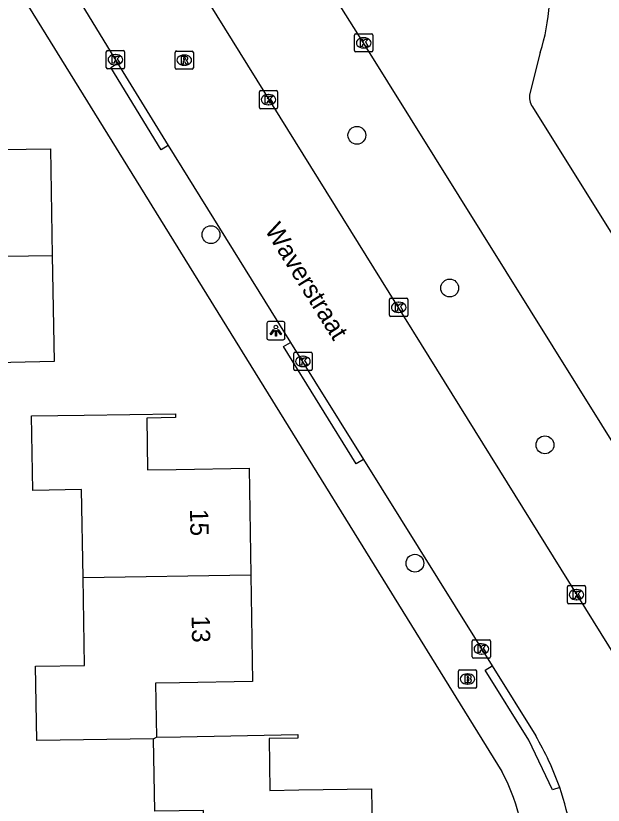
# Model space of a CAD drawing. Extents: x 157321 to 158827, y 386650 to 388532.
# Drawn here: x 158110.91 to 158143.11, y 388044.93 to 388088.22 of the extents above; entities that cross this region are included whole.
import ezdxf

# ---------------------------------------------------------------- set-up
doc = ezdxf.new("R2010")
doc.units = 0
for name, color, linetype in [('IMGEO_Boom', 7, 'Continuous'), ('IMGEO_Brandkraan', 7, 'Continuous'), ('IMGEO_Kolk', 7, 'Continuous'), ('IMGEO_Lichtpunt', 7, 'Continuous'), ('IMGEO_Openbare_ruimte_label', 7, 'Continuous'), ('IMGEO_Pand', 7, 'Continuous'), ('IMGEO_Pand_nummerreeks', 7, 'Continuous'), ('IMGEO_Rijbaan_lokaal_open', 7, 'Continuous'), ('IMGEO_Rioolput', 7, 'Continuous'), ('IMGEO_Voetpad_open', 7, 'Continuous')]:
    doc.layers.add(name, color=color, linetype=linetype)

msp = doc.modelspace()

# ---------------------------------------------------------------- linework, layer by layer
at = {"layer": 'IMGEO_Boom'}
for centre in [(158129.611, 388081.667), (158121.612, 388076.22), (158134.696, 388073.293), (158139.919, 388064.693), (158132.791, 388058.204)]:
    msp.add_circle(centre, 0.489, dxfattribs=at)
at = {"layer": 'IMGEO_Brandkraan'}
for p, q in [((158135.174, 388051.431), (158135.174, 388052.283)), ((158135.249, 388052.357), (158136.101, 388052.357)), ((158136.175, 388052.283), (158136.175, 388051.431)), ((158135.662, 388052.137), (158135.687, 388052.137)), ((158135.685, 388051.577), (158135.66, 388051.577)), ((158136.101, 388051.357), (158135.249, 388051.357))]:
    msp.add_line(p, q, dxfattribs=at)
for points in [[(158135.174, 388051.431), (158135.174, 388052.283)], [(158135.249, 388052.357), (158136.101, 388052.357)], [(158136.175, 388052.283), (158136.175, 388051.431)], [(158135.522, 388052.057), (158135.522, 388051.657), (158135.735, 388051.657)], [(158135.753, 388052.057), (158135.522, 388052.057)], [(158135.701, 388051.976), (158135.647, 388051.976), (158135.647, 388051.9)], [(158135.647, 388051.9), (158135.7, 388051.9)], [(158135.709, 388051.824), (158135.647, 388051.824), (158135.647, 388051.743)], [(158135.647, 388051.743), (158135.709, 388051.743)], [(158136.101, 388051.357), (158135.249, 388051.357)]]:
    msp.add_lwpolyline(points, dxfattribs=at)
for centre, radius, start, end in [((158135.251, 388052.281), 0.0765, 91.552, 178.448), ((158135.251, 388052.281), 0.0765, 91.552, 178.448), ((158136.099, 388052.281), 0.0765, 1.552, 88.448), ((158136.099, 388052.281), 0.0765, 1.552, 88.448), ((158135.702, 388051.938), 0.0379, 267.8285, 90.9355), ((158135.71, 388051.783), 0.0404, 269.8759, 90.5077), ((158135.757, 388051.912), 0.145, 59.4692, 91.5367), ((158135.782, 388051.959), 0.0922, 285.5137, 58.1501), ((158135.787, 388051.767), 0.105, 301.3115, 78.989), ((158135.251, 388051.433), 0.0765, 181.552, 268.448), ((158135.251, 388051.433), 0.0765, 181.552, 268.448), ((158135.741, 388051.908), 0.251, 268.6676, 293.5347), ((158136.099, 388051.433), 0.0765, 271.552, 358.448), ((158136.099, 388051.433), 0.0765, 271.552, 358.448)]:
    msp.add_arc(centre, radius, start, end, dxfattribs=at)
for centre, major_axis, ratio, start_param, end_param in [((158135.661, 388051.857), (-0.387, 0.002), 0.722429, 4.712389, 7.853982), ((158135.686, 388051.857), (-0.39, 0.002), 0.717154, 1.570796, 4.712389)]:
    msp.add_ellipse(centre, major_axis=major_axis, ratio=ratio, start_param=start_param, end_param=end_param, dxfattribs=at)
at = {"layer": 'IMGEO_Kolk'}
for p, q in [((158129.482, 388086.311), (158129.482, 388087.163)), ((158129.557, 388087.237), (158130.409, 388087.237)), ((158129.97, 388087.017), (158129.995, 388087.017)), ((158130.483, 388087.163), (158130.483, 388086.311)), ((158129.993, 388086.457), (158129.968, 388086.457)), ((158115.872, 388085.39), (158115.872, 388086.242)), ((158115.947, 388086.316), (158116.799, 388086.316)), ((158116.36, 388086.096), (158116.385, 388086.096)), ((158116.873, 388086.242), (158116.873, 388085.39)), ((158130.409, 388086.237), (158129.557, 388086.237)), ((158116.799, 388085.316), (158115.947, 388085.316)), ((158116.383, 388085.536), (158116.358, 388085.536)), ((158124.266, 388083.196), (158124.266, 388084.048)), ((158124.341, 388084.122), (158125.193, 388084.122)), ((158124.754, 388083.902), (158124.779, 388083.902)), ((158125.267, 388084.048), (158125.267, 388083.196)), ((158125.193, 388083.122), (158124.341, 388083.122)), ((158124.777, 388083.342), (158124.752, 388083.342)), ((158131.401, 388071.807), (158131.401, 388072.659)), ((158131.476, 388072.733), (158132.328, 388072.733)), ((158132.402, 388072.659), (158132.402, 388071.807)), ((158131.889, 388072.513), (158131.914, 388072.513)), ((158132.328, 388071.733), (158131.476, 388071.733)), ((158131.912, 388071.953), (158131.887, 388071.953)), ((158126.153, 388068.843), (158126.153, 388069.695)), ((158126.228, 388069.769), (158127.08, 388069.769)), ((158127.154, 388069.695), (158127.154, 388068.843)), ((158126.641, 388069.549), (158126.666, 388069.549)), ((158127.08, 388068.769), (158126.228, 388068.769)), ((158126.664, 388068.989), (158126.639, 388068.989)), ((158141.147, 388056.051), (158141.147, 388056.903)), ((158141.222, 388056.977), (158142.074, 388056.977)), ((158141.635, 388056.757), (158141.66, 388056.757)), ((158142.148, 388056.903), (158142.148, 388056.051)), ((158141.658, 388056.197), (158141.633, 388056.197)), ((158142.074, 388055.977), (158141.222, 388055.977)), ((158136.006, 388054.005), (158136.858, 388054.005)), ((158135.931, 388053.079), (158135.931, 388053.931)), ((158136.419, 388053.785), (158136.444, 388053.785)), ((158136.932, 388053.931), (158136.932, 388053.079)), ((158136.442, 388053.225), (158136.417, 388053.225)), ((158136.858, 388053.005), (158136.006, 388053.005))]:
    msp.add_line(p, q, dxfattribs=at)
for points in [[(158129.482, 388086.311), (158129.482, 388087.163)], [(158129.557, 388087.237), (158130.409, 388087.237)], [(158129.803, 388086.937), (158129.926, 388086.937), (158129.926, 388086.786), (158130.056, 388086.937), (158130.22, 388086.937), (158130.074, 388086.786), (158130.227, 388086.537), (158130.075, 388086.537), (158129.99, 388086.701), (158129.926, 388086.634), (158129.926, 388086.537), (158129.803, 388086.537), (158129.803, 388086.937)], [(158130.483, 388087.163), (158130.483, 388086.311)], [(158115.872, 388085.39), (158115.872, 388086.242)], [(158115.947, 388086.316), (158116.799, 388086.316)], [(158116.193, 388086.016), (158116.316, 388086.016), (158116.316, 388085.865), (158116.446, 388086.016), (158116.61, 388086.016), (158116.464, 388085.865), (158116.617, 388085.616), (158116.465, 388085.616), (158116.38, 388085.78), (158116.316, 388085.713), (158116.316, 388085.616), (158116.193, 388085.616), (158116.193, 388086.016)], [(158116.873, 388086.242), (158116.873, 388085.39)], [(158130.409, 388086.237), (158129.557, 388086.237)], [(158116.799, 388085.316), (158115.947, 388085.316)], [(158124.266, 388083.196), (158124.266, 388084.048)], [(158124.341, 388084.122), (158125.193, 388084.122)], [(158125.267, 388084.048), (158125.267, 388083.196)], [(158124.587, 388083.822), (158124.71, 388083.822), (158124.71, 388083.671), (158124.84, 388083.822), (158125.004, 388083.822), (158124.858, 388083.671), (158125.011, 388083.422), (158124.859, 388083.422), (158124.774, 388083.586), (158124.71, 388083.519), (158124.71, 388083.422), (158124.587, 388083.422), (158124.587, 388083.822)], [(158125.193, 388083.122), (158124.341, 388083.122)], [(158131.401, 388071.807), (158131.401, 388072.659)], [(158131.476, 388072.733), (158132.328, 388072.733)], [(158132.402, 388072.659), (158132.402, 388071.807)], [(158131.722, 388072.433), (158131.845, 388072.433), (158131.845, 388072.282), (158131.975, 388072.433), (158132.139, 388072.433), (158131.993, 388072.282), (158132.146, 388072.033), (158131.994, 388072.033), (158131.909, 388072.197), (158131.845, 388072.13), (158131.845, 388072.033), (158131.722, 388072.033), (158131.722, 388072.433)], [(158132.328, 388071.733), (158131.476, 388071.733)], [(158126.153, 388068.843), (158126.153, 388069.695)], [(158126.228, 388069.769), (158127.08, 388069.769)], [(158127.154, 388069.695), (158127.154, 388068.843)], [(158126.474, 388069.469), (158126.597, 388069.469), (158126.597, 388069.318), (158126.727, 388069.469), (158126.891, 388069.469), (158126.745, 388069.318), (158126.898, 388069.069), (158126.746, 388069.069), (158126.661, 388069.233), (158126.597, 388069.166), (158126.597, 388069.069), (158126.474, 388069.069), (158126.474, 388069.469)], [(158127.08, 388068.769), (158126.228, 388068.769)], [(158141.147, 388056.051), (158141.147, 388056.903)], [(158141.222, 388056.977), (158142.074, 388056.977)], [(158141.468, 388056.677), (158141.591, 388056.677), (158141.591, 388056.526), (158141.721, 388056.677), (158141.885, 388056.677), (158141.739, 388056.526), (158141.892, 388056.277), (158141.74, 388056.277), (158141.655, 388056.441), (158141.591, 388056.374), (158141.591, 388056.277), (158141.468, 388056.277), (158141.468, 388056.677)], [(158142.148, 388056.903), (158142.148, 388056.051)], [(158142.074, 388055.977), (158141.222, 388055.977)], [(158136.006, 388054.005), (158136.858, 388054.005)], [(158135.931, 388053.079), (158135.931, 388053.931)], [(158136.252, 388053.705), (158136.375, 388053.705), (158136.375, 388053.554), (158136.505, 388053.705), (158136.669, 388053.705), (158136.523, 388053.554), (158136.676, 388053.305), (158136.524, 388053.305), (158136.439, 388053.469), (158136.375, 388053.402), (158136.375, 388053.305), (158136.252, 388053.305), (158136.252, 388053.705)], [(158136.932, 388053.931), (158136.932, 388053.079)], [(158136.858, 388053.005), (158136.006, 388053.005)]]:
    msp.add_lwpolyline(points, dxfattribs=at)
for centre, start, end in [((158129.559, 388087.161), 91.552, 178.448), ((158129.559, 388087.161), 91.552, 178.448), ((158130.407, 388087.161), 1.552, 88.448), ((158130.407, 388087.161), 1.552, 88.448), ((158115.949, 388086.24), 91.552, 178.448), ((158115.949, 388086.24), 91.552, 178.448), ((158116.797, 388086.24), 1.552, 88.448), ((158116.797, 388086.24), 1.552, 88.448), ((158129.559, 388086.313), 181.552, 268.448), ((158129.559, 388086.313), 181.552, 268.448), ((158130.407, 388086.313), 271.552, 358.448), ((158130.407, 388086.313), 271.552, 358.448), ((158115.949, 388085.392), 181.552, 268.448), ((158115.949, 388085.392), 181.552, 268.448), ((158116.797, 388085.392), 271.552, 358.448), ((158116.797, 388085.392), 271.552, 358.448), ((158124.343, 388084.046), 91.552, 178.448), ((158124.343, 388084.046), 91.552, 178.448), ((158125.191, 388084.046), 1.552, 88.448), ((158125.191, 388084.046), 1.552, 88.448), ((158124.343, 388083.198), 181.552, 268.448), ((158124.343, 388083.198), 181.552, 268.448), ((158125.191, 388083.198), 271.552, 358.448), ((158125.191, 388083.198), 271.552, 358.448), ((158131.478, 388072.657), 91.552, 178.448), ((158131.478, 388072.657), 91.552, 178.448), ((158132.326, 388072.657), 1.552, 88.448), ((158132.326, 388072.657), 1.552, 88.448), ((158131.478, 388071.809), 181.552, 268.448), ((158131.478, 388071.809), 181.552, 268.448), ((158132.326, 388071.809), 271.552, 358.448), ((158132.326, 388071.809), 271.552, 358.448), ((158126.23, 388069.693), 91.552, 178.448), ((158126.23, 388069.693), 91.552, 178.448), ((158127.078, 388069.693), 1.552, 88.448), ((158127.078, 388069.693), 1.552, 88.448), ((158126.23, 388068.845), 181.552, 268.448), ((158126.23, 388068.845), 181.552, 268.448), ((158127.078, 388068.845), 271.552, 358.448), ((158127.078, 388068.845), 271.552, 358.448), ((158141.224, 388056.901), 91.552, 178.448), ((158141.224, 388056.901), 91.552, 178.448), ((158142.072, 388056.901), 1.552, 88.448), ((158142.072, 388056.901), 1.552, 88.448), ((158141.224, 388056.053), 181.552, 268.448), ((158141.224, 388056.053), 181.552, 268.448), ((158142.072, 388056.053), 271.552, 358.448), ((158142.072, 388056.053), 271.552, 358.448), ((158136.008, 388053.929), 91.552, 178.448), ((158136.008, 388053.929), 91.552, 178.448), ((158136.856, 388053.929), 1.552, 88.448), ((158136.856, 388053.929), 1.552, 88.448), ((158136.008, 388053.081), 181.552, 268.448), ((158136.008, 388053.081), 181.552, 268.448), ((158136.856, 388053.081), 271.552, 358.448), ((158136.856, 388053.081), 271.552, 358.448)]:
    msp.add_arc(centre, 0.0765, start, end, dxfattribs=at)
for centre, major_axis, ratio, start_param, end_param in [((158129.969, 388086.737), (-0.387, 0.002), 0.722429, 4.712389, 7.853982), ((158129.994, 388086.737), (-0.39, 0.002), 0.717154, 1.570796, 4.712389), ((158116.359, 388085.816), (-0.387, 0.002), 0.722429, 4.712389, 7.853982), ((158116.384, 388085.816), (-0.39, 0.002), 0.717154, 1.570796, 4.712389), ((158124.753, 388083.622), (-0.387, 0.002), 0.722429, 4.712389, 7.853982), ((158124.778, 388083.622), (-0.39, 0.002), 0.717154, 1.570796, 4.712389), ((158131.888, 388072.233), (-0.387, 0.002), 0.722429, 4.712389, 7.853982), ((158131.913, 388072.233), (-0.39, 0.002), 0.717154, 1.570796, 4.712389), ((158126.64, 388069.269), (-0.387, 0.002), 0.722429, 4.712389, 7.853982), ((158126.665, 388069.269), (-0.39, 0.002), 0.717154, 1.570796, 4.712389), ((158141.634, 388056.477), (-0.387, 0.002), 0.722429, 4.712389, 7.853982), ((158141.659, 388056.477), (-0.39, 0.002), 0.717154, 1.570796, 4.712389), ((158136.418, 388053.505), (-0.387, 0.002), 0.722429, 4.712389, 7.853982), ((158136.443, 388053.505), (-0.39, 0.002), 0.717154, 1.570796, 4.712389)]:
    msp.add_ellipse(centre, major_axis=major_axis, ratio=ratio, start_param=start_param, end_param=end_param, dxfattribs=at)
at = {"layer": 'IMGEO_Lichtpunt'}
for p, q in [((158124.673, 388071.356), (158124.673, 388070.549)), ((158124.673, 388071.356), (158124.673, 388070.549)), ((158125.575, 388071.451), (158124.767, 388071.451)), ((158125.575, 388071.451), (158124.767, 388071.451)), ((158125.669, 388070.549), (158125.669, 388071.356)), ((158125.669, 388070.549), (158125.669, 388071.356)), ((158124.767, 388070.455), (158125.575, 388070.455)), ((158124.767, 388070.455), (158125.575, 388070.455))]:
    msp.add_line(p, q, dxfattribs=at)
for points in [[(158125.047, 388071.02), (158125.086, 388070.992), (158124.898, 388070.73), (158124.86, 388070.757), (158125.047, 388071.02)], [(158125.149, 388070.972), (158125.196, 388070.972), (158125.196, 388070.65), (158125.149, 388070.65), (158125.149, 388070.972)], [(158125.259, 388070.992), (158125.297, 388071.019), (158125.484, 388070.757), (158125.445, 388070.729), (158125.259, 388070.992)]]:
    msp.add_lwpolyline(points, dxfattribs=at)
msp.add_circle((158125.172, 388071.154), 0.0994, dxfattribs=at)
for centre, start, end in [((158124.767, 388071.356), 90, 180), ((158124.767, 388071.356), 90, 180), ((158125.575, 388071.356), 0, 90), ((158125.575, 388071.356), 0, 90), ((158124.767, 388070.549), 180, 270), ((158124.767, 388070.549), 180, 270), ((158125.575, 388070.549), 270, 0), ((158125.575, 388070.549), 270, 360)]:
    msp.add_arc(centre, 0.0946, start, end, dxfattribs=at)
at = {"layer": 'IMGEO_Pand'}
for points in [[(158103.751, 388074.945), (158103.66, 388079.77), (158100.98, 388079.72), (158100.9, 388083.77), (158103.771, 388083.825), (158108.77, 388083.92), (158108.774, 388083.71), (158107.209, 388083.687), (158107.251, 388080.847), (158108.82, 388080.87), (158112.82, 388080.93), (158112.91, 388075.08)], [(158112.91, 388075.08), (158113.01, 388069.26), (158109.04, 388069.18), (158107.442, 388069.148), (158107.5, 388066.309), (158109.088, 388066.341), (158109.09, 388066.24), (158104.091, 388066.144), (158101.25, 388066.09), (158101.18, 388070.14), (158103.84, 388070.19), (158103.751, 388074.945)], [(158103.751, 388074.945), (158112.91, 388075.08)], [(158114.6, 388057.423), (158114.52, 388062.24), (158111.85, 388062.2), (158111.78, 388066.28), (158114.661, 388066.324), (158119.66, 388066.4), (158119.664, 388066.19), (158118.099, 388066.167), (158118.141, 388063.327), (158119.71, 388063.35), (158123.71, 388063.41), (158123.8, 388057.565)], [(158114.6, 388057.423), (158123.8, 388057.565)], [(158123.8, 388057.565), (158123.89, 388051.72), (158119.89, 388051.65), (158118.567, 388051.627), (158118.622, 388048.666)], [(158118.47, 388048.58), (158112.07, 388048.48), (158112, 388052.56), (158114.68, 388052.6), (158114.6, 388057.423)], [(158118.622, 388048.666), (158119.95, 388048.691), (158126.37, 388048.81), (158126.374, 388048.61), (158124.799, 388048.587), (158124.841, 388045.747), (158126.42, 388045.771), (158130.41, 388045.83), (158130.51, 388039.975)], [(158118.47, 388048.58), (158118.622, 388048.666)], [(158121.285, 388039.818), (158121.21, 388044.65), (158118.54, 388044.61), (158118.47, 388048.58)]]:
    msp.add_lwpolyline(points, dxfattribs=at)
at = {"layer": 'IMGEO_Rijbaan_lokaal_open'}
for points in [[(158109.943, 388096.309), (158116.486, 388085.626)], [(158154.316, 388047.644), (158145.615, 388061.664), (158129.98, 388086.738), (158127.204, 388091.169), (158126.695, 388091.801)], [(158143.834, 388052.998), (158121.53, 388088.903)], [(158139.657, 388086.208), (158139.094, 388083.959)], [(158116.486, 388085.626), (158119.266, 388081.116)], [(158139.227, 388083.225), (158144.225, 388075.24)], [(158119.266, 388081.116), (158125.965, 388070.315)], [(158125.965, 388070.315), (158129.964, 388063.891)], [(158129.964, 388063.891), (158137.033, 388052.569)], [(158137.033, 388052.569), (158139.411, 388048.74)]]:
    msp.add_lwpolyline(points, dxfattribs=at)
for centre, radius, start, end in [((158129.413, 388089.52), 10.767, 342.0833, 356.41), ((158140.08, 388083.759), 1.006, 168.5107, 212.0303), ((158125.219, 388040.413), 16.455, 19.5253, 30.3997), ((158125.603, 388040.73), 15.987, 0.8189, 18.9186)]:
    msp.add_arc(centre, radius, start, end, dxfattribs=at)
at = {"layer": 'IMGEO_Rioolput'}
for p, q in [((158119.647, 388085.365), (158119.647, 388086.217)), ((158119.722, 388086.291), (158120.574, 388086.291)), ((158120.135, 388086.071), (158120.16, 388086.071)), ((158120.648, 388086.217), (158120.648, 388085.365)), ((158120.574, 388085.291), (158119.722, 388085.291)), ((158120.158, 388085.511), (158120.133, 388085.511))]:
    msp.add_line(p, q, dxfattribs=at)
for points in [[(158119.647, 388085.365), (158119.647, 388086.217)], [(158119.722, 388086.291), (158120.574, 388086.291)], [(158120.648, 388086.217), (158120.648, 388085.365)], [(158120.236, 388085.989), (158119.984, 388085.991), (158119.984, 388085.591)], [(158119.984, 388085.591), (158120.108, 388085.591), (158120.108, 388085.753), (158120.119, 388085.753)], [(158120.162, 388085.91), (158120.108, 388085.91), (158120.108, 388085.829)], [(158120.108, 388085.829), (158120.16, 388085.829)], [(158120.166, 388085.724), (158120.237, 388085.591), (158120.377, 388085.591), (158120.312, 388085.717)], [(158120.574, 388085.291), (158119.722, 388085.291)]]:
    msp.add_lwpolyline(points, dxfattribs=at)
for centre, radius, start, end in [((158119.724, 388086.215), 0.0765, 91.552, 178.448), ((158119.724, 388086.215), 0.0765, 91.552, 178.448), ((158120.572, 388086.215), 0.0765, 1.552, 88.448), ((158120.572, 388086.215), 0.0765, 1.552, 88.448), ((158120.118, 388085.7), 0.0533, 26.0293, 88.6989), ((158120.144, 388086.018), 0.19, 274.7715, 282.9687), ((158120.168, 388085.814), 0.0964, 77.0061, 93.1865), ((158120.182, 388085.871), 0.0378, 276.6634, 79.6772), ((158120.235, 388085.879), 0.109, 350.3612, 89.416), ((158120.233, 388085.879), 0.112, 277.5842, 350.9817), ((158120.217, 388085.664), 0.108, 29.5134, 73.7905), ((158119.724, 388085.367), 0.0765, 181.552, 268.448), ((158119.724, 388085.367), 0.0765, 181.552, 268.448), ((158120.572, 388085.367), 0.0765, 271.552, 358.448), ((158120.572, 388085.367), 0.0765, 271.552, 358.448)]:
    msp.add_arc(centre, radius, start, end, dxfattribs=at)
for centre, major_axis, ratio, start_param, end_param in [((158120.134, 388085.791), (-0.387, 0.002), 0.722429, 4.712389, 7.853982), ((158120.159, 388085.791), (-0.39, 0.002), 0.717154, 1.570796, 4.712389)]:
    msp.add_ellipse(centre, major_axis=major_axis, ratio=ratio, start_param=start_param, end_param=end_param, dxfattribs=at)
at = {"layer": 'IMGEO_Voetpad_open'}
for points in [[(158100.593, 388106.529), (158137.556, 388046.789)], [(158119.266, 388081.116), (158118.875, 388080.877), (158116.114, 388085.393), (158116.486, 388085.626)], [(158129.964, 388063.891), (158129.578, 388063.659), (158125.595, 388070.09), (158125.965, 388070.315)], [(158140.727, 388045.913), (158140.326, 388045.785), (158139.027, 388048.496), (158136.637, 388052.336), (158137.033, 388052.569)]]:
    msp.add_lwpolyline(points, dxfattribs=at)
msp.add_arc((158125.644, 388040.687), 13.384, 0.2841, 27.1264, dxfattribs=at)

# ---------------------------------------------------------------- texts
at = {"layer": 'IMGEO_Openbare_ruimte_label'}
msp.add_text('Waverstraat', height=1, rotation=301.8778, dxfattribs=at).set_placement((158124.53, 388076.479))
at = {"layer": 'IMGEO_Pand_nummerreeks'}
for s, p in [('15', (158120.464, 388061.173)), ('13', (158120.554, 388055.328))]:
    msp.add_text(s, height=1, rotation=270.8822, dxfattribs=at).set_placement(p)

doc.saveas('drawing.dxf')
